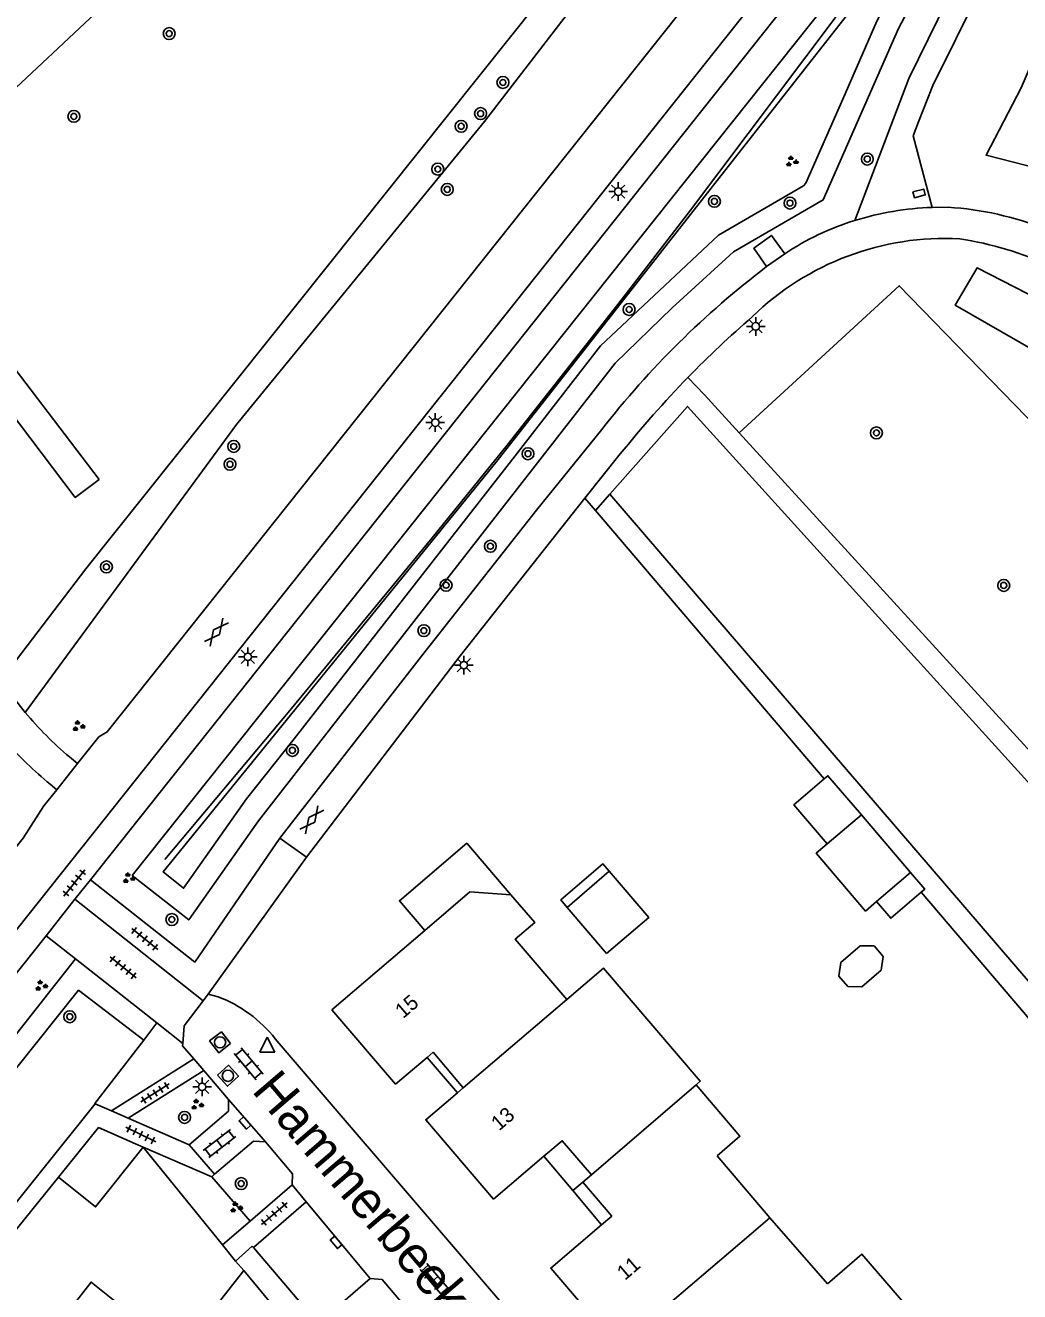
# Model space of a CAD drawing. Extents: x 131000 to 133013, y 393000 to 396501.
# Drawn here: x 131562.8 to 131629.4, y 395798 to 395882.9 of the extents above; entities that cross this region are included whole.
import ezdxf

# ---------------------------------------------------------------- set-up
doc = ezdxf.new("R2010")
doc.units = 0
for name, color, linetype in [('gg-afsc-erfafscheiding', 7, 'Continuous'), ('gg-afsc-hekwerk', 7, 'Continuous'), ('gg-anno-huisnummerreeks BGT', 7, 'Continuous'), ('gg-anno-openbare ruimte label', 7, 'Continuous'), ('gg-bbg-bijgebouw', 7, 'Continuous'), ('gg-bbg-gedigitaliseerde bebouwing', 7, 'Continuous'), ('gg-bbg-gedigitaliseerde bijgebouw', 7, 'Continuous'), ('gg-bbg-hoofdgebouw', 7, 'Continuous'), ('gg-bbg-luifel en loopbrug', 7, 'Continuous'), ('gg-bbg-tussenscheiding', 7, 'Continuous'), ('gg-knt-verharding', 7, 'Continuous'), ('gg-knt-verharding nz', 7, 'Continuous'), ('gg-kntw-bovenkant insteek waterloop', 7, 'Continuous'), ('gg-kntw-midden sloot', 7, 'Continuous'), ('gt-grn-groengrens', 7, 'Continuous'), ('gt-grn-weggrens', 7, 'Continuous'), ('gt-symb-boom', 7, 'Continuous'), ('gt-symb-gesloten verharding', 7, 'Continuous'), ('gt-symb-groenvak', 7, 'Continuous'), ('gt-symb-klinker verharding', 7, 'Continuous'), ('gt-symb-kolk', 7, 'Continuous'), ('gt-symb-kolk center center', 7, 'Continuous'), ('gt-symb-lichtmast', 7, 'Continuous'), ('gt-symb-rioolschacht', 7, 'Continuous'), ('gt-symb-tegel verharding', 7, 'Continuous'), ('gt-symb-waterafsluiter', 7, 'Continuous')]:
    doc.layers.add(name, color=color, linetype=linetype)

# ---------------------------------------------------------------- blocks, each defined once
blk = doc.blocks.new('gt0-KOLKCC')
at = {"layer": 'gt-symb-kolk center center'}
blk.add_lwpolyline([(-0.375, 0.2), (0.375, 0.2), (0.375, -0.2), (-0.375, -0.2)], close=True, dxfattribs=at)
blk = doc.blocks.new('gt0-BOOM')
at = {"layer": 'gt-symb-boom'}
for radius in [0.4, 0.2]:
    blk.add_circle((0, 0), radius, dxfattribs=at)
blk = doc.blocks.new('gt0-LMAST')
at = {"layer": 'gt-symb-lichtmast'}
for p, q in [((-0.182, 0.173), (-0.447, 0.438)), ((-0.005, 0.246), (-0.005, 0.621)), ((0.172, 0.173), (0.437, 0.438)), ((-0.255, -0.004), (-0.63, -0.004)), ((-0.182, -0.181), (-0.447, -0.446)), ((-0.005, -0.254), (-0.005, -0.629)), ((0.437, -0.446), (0.172, -0.181)), ((0.245, -0.004), (0.62, -0.004))]:
    blk.add_line(p, q, dxfattribs=at)
blk.add_circle((-0.005, -0.004), 0.25, dxfattribs=at)
blk = doc.blocks.new('gt0-GRVAK')
at = {"layer": 'gt-symb-groenvak'}
for p, q in [((-0.11, 0.189), (-0.228, 0.24)), ((-0.182, 0.153), (0.088, 0.153)), ((-0.091, 0.211), (-0.156, 0.322)), ((-0.047, 0.214), (-0.047, 0.393)), ((-0.004, 0.211), (0.061, 0.322)), ((0.015, 0.189), (0.133, 0.24)), ((0.262, -0.052), (0.197, 0.059)), ((0.305, -0.049), (0.305, 0.13)), ((0.349, -0.052), (0.414, 0.059)), ((-0.245, -0.228), (-0.363, -0.177)), ((-0.318, -0.264), (-0.047, -0.264)), ((-0.226, -0.206), (-0.291, -0.095)), ((-0.183, -0.203), (-0.183, -0.024)), ((-0.139, -0.206), (-0.074, -0.095)), ((-0.12, -0.228), (-0.002, -0.177)), ((0.243, -0.074), (0.125, -0.023)), ((0.17, -0.11), (0.441, -0.11)), ((0.368, -0.074), (0.486, -0.023))]:
    blk.add_line(p, q, dxfattribs=at)
blk = doc.blocks.new('gt0-KL1')
at = {"layer": 'gt-symb-klinker verharding'}
for p, q in [((-1.15, 0.3), (1.15, 0.3)), ((-1, -0.3), (-1, 0.3)), ((-0.5, 0.3), (-0.5, 0.45)), ((0, -0.3), (0, 0.3)), ((0.5, 0.3), (0.5, 0.45)), ((1, -0.3), (1, 0.3)), ((-1.15, -0.3), (1.15, -0.3)), ((-0.5, -0.45), (-0.5, -0.3)), ((0.5, -0.45), (0.5, -0.3))]:
    blk.add_line(p, q, dxfattribs=at)
blk = doc.blocks.new('gt0-KOLK')
at = {"layer": 'gt-symb-kolk'}
blk.add_lwpolyline([(0, 0), (0.375, 0), (0.375, 0.4), (-0.375, 0.4), (-0.375, 0), (0, 0)], dxfattribs=at)
blk = doc.blocks.new('gt0-TEG1')
at = {"layer": 'gt-symb-tegel verharding'}
for p, q in [((-1.125, 0), (1.125, 0)), ((-0.9, -0.25), (-0.9, 0.25)), ((-0.45, -0.25), (-0.45, 0.25)), ((0, -0.25), (0, 0.25)), ((0.45, -0.25), (0.45, 0.25)), ((0.9, -0.25), (0.9, 0.25))]:
    blk.add_line(p, q, dxfattribs=at)
blk = doc.blocks.new('gt0-RS')
at = {"layer": 'gt-symb-rioolschacht'}
blk.add_lwpolyline([(-0.5, -0.5), (0.5, -0.5), (0.5, 0.5), (-0.5, 0.5)], close=True, dxfattribs=at)
blk.add_circle((0, 0), 0.375, dxfattribs=at)
blk = doc.blocks.new('gt0-WAFSL')
at = {"layer": 'gt-symb-waterafsluiter'}
for p, q in [((-0.5, -0.333), (0, 0.667)), ((0, 0.667), (0.5, -0.333)), ((0.5, -0.333), (-0.5, -0.333))]:
    blk.add_line(p, q, dxfattribs=at)
blk = doc.blocks.new('gt0-GESVH1')
at = {"layer": 'gt-symb-gesloten verharding'}
for p, q in [((-0.992, -0.261), (0.008, 0.239)), ((0.008, -0.261), (-0.992, 0.239)), ((0.008, 0.239), (1.008, -0.261)), ((1.008, 0.239), (0.008, -0.261))]:
    blk.add_line(p, q, dxfattribs=at)

msp = doc.modelspace()

# ---------------------------------------------------------------- linework, layer by layer
at = {"layer": 'gg-afsc-erfafscheiding'}
for p, q in [((131575.98, 395801.144), (131570.654, 395807.704)), ((131564.969, 395805.684), (131553.93, 395792.06)), ((131576.853, 395800.068), (131575.98, 395801.144)), ((131577.407, 395799.424), (131576.853, 395800.068))]:
    msp.add_line(p, q, dxfattribs=at)
at = {"layer": 'gg-afsc-hekwerk'}
for p, q in [((131600.282, 395851.215), (131600.983, 395850.393)), ((131600.983, 395850.393), (131616.331, 395832.399)), ((131622.822, 395824.791), (131637.591, 395807.476))]:
    msp.add_line(p, q, dxfattribs=at)
at = {"layer": 'gg-bbg-bijgebouw'}
msp.add_lwpolyline([(131568.264, 395794.974), (131565.792, 395796.915), (131567.161, 395798.658), (131569.629, 395796.684)], dxfattribs=at)
at = {"layer": 'gg-bbg-gedigitaliseerde bebouwing'}
for q in [(131609.141, 395807.132), (131616.55, 395798.538)]:
    msp.add_line((131612.69, 395802.97), q, dxfattribs=at)
for points in [[(131599.072, 395817.61), (131595.613, 395821.646), (131596.913, 395822.759), (131595.307, 395824.633)], [(131599.072, 395817.61), (131601.518, 395819.706), (131608.015, 395812.125), (131607.74, 395811.89)], [(131607.74, 395811.89), (131610.68, 395808.44), (131609.141, 395807.132)], [(131618.225, 395794.604), (131621.516, 395797.435), (131618.859, 395800.524), (131616.55, 395798.538)]]:
    msp.add_lwpolyline(points, dxfattribs=at)
at = {"layer": 'gg-bbg-gedigitaliseerde bijgebouw'}
for p, q in [((131618.821, 395829.988), (131616.538, 395828.041)), ((131599.089, 395823.784), (131601.91, 395826.202)), ((131619.842, 395824.168), (131622.125, 395826.115)), ((131601.738, 395820.694), (131599.089, 395823.784))]:
    msp.add_line(p, q, dxfattribs=at)
for points in [[(131616.538, 395828.041), (131614.3, 395830.666), (131616.331, 395832.399)], [(131616.331, 395832.399), (131616.582, 395832.613), (131618.821, 395829.988)], [(131601.91, 395826.202), (131604.559, 395823.112), (131601.738, 395820.694)], [(131622.125, 395826.115), (131623.072, 395825.004), (131622.822, 395824.791)], [(131622.822, 395824.791), (131620.79, 395823.057), (131619.842, 395824.168)], [(131618.847, 395818.457), (131620.15, 395819.574), (131620.279, 395820.491), (131619.677, 395821.194), (131618.751, 395821.207), (131617.448, 395820.09), (131617.319, 395819.173), (131617.921, 395818.47), (131618.847, 395818.457)]]:
    msp.add_lwpolyline(points, dxfattribs=at)
at = {"layer": 'gg-bbg-hoofdgebouw'}
for p, q in [((131589.541, 395822.24), (131592.558, 395824.824)), ((131592.558, 395824.824), (131595.307, 395824.633)), ((131583.311, 395816.906), (131589.541, 395822.24)), ((131589.693, 395813.723), (131590.093, 395814.063)), ((131590.093, 395814.063), (131592.121, 395811.684)), ((131592.121, 395811.684), (131591.726, 395811.349)), ((131600.722, 395805.846), (131600.145, 395805.367)), ((131577.407, 395799.424), (131575.601, 395797.141)), ((131577.407, 395799.424), (131581.364, 395794.667))]:
    msp.add_line(p, q, dxfattribs=at)
for points in [[(131583.311, 395816.906), (131587.578, 395811.928), (131589.693, 395813.723)], [(131591.726, 395811.349), (131589.601, 395809.545), (131594.159, 395804.226), (131597.533, 395807.09)], [(131597.533, 395807.09), (131598.763, 395808.135), (131600.722, 395805.846)], [(131600.145, 395805.367), (131602.079, 395803.079), (131601.395, 395802.496)], [(131601.395, 395802.496), (131597.99, 395799.595), (131602.5, 395794.307)]]:
    msp.add_lwpolyline(points, dxfattribs=at)
at = {"layer": 'gg-bbg-luifel en loopbrug'}
for p, q in [((131618.821, 395829.988), (131622.125, 395826.115)), ((131589.693, 395813.723), (131591.726, 395811.349)), ((131570.654, 395807.704), (131570.135, 395807.929)), ((131597.533, 395807.09), (131599.46, 395804.798)), ((131600.145, 395805.367), (131599.46, 395804.798)), ((131599.46, 395804.798), (131601.395, 395802.496))]:
    msp.add_line(p, q, dxfattribs=at)
for points in [[(131595.307, 395824.633), (131592.35, 395828.084), (131587.843, 395824.221), (131589.541, 395822.24)], [(131616.538, 395828.041), (131615.8, 395827.411), (131619.103, 395823.538), (131619.842, 395824.168)], [(131601.91, 395826.202), (131601.484, 395826.7), (131598.663, 395824.282), (131599.089, 395823.784)], [(131570.135, 395807.929), (131567.666, 395809.013), (131564.969, 395805.684)], [(131570.654, 395807.704), (131567.457, 395803.698), (131564.969, 395805.684)]]:
    msp.add_lwpolyline(points, dxfattribs=at)
at = {"layer": 'gg-bbg-tussenscheiding'}
for p, q in [((131599.072, 395817.61), (131592.121, 395811.684)), ((131607.74, 395811.89), (131600.722, 395805.846)), ((131611.43, 395801.89), (131612.69, 395802.97)), ((131611.43, 395801.89), (131602.5, 395794.307))]:
    msp.add_line(p, q, dxfattribs=at)
at = {"layer": 'gg-knt-verharding'}
for p, q in [((131625.523, 395899.116), (131567.111, 395825.636)), ((131622.751, 395898.505), (131526.181, 395777.058)), ((131561.043, 395877.753), (131567.802, 395884.06)), ((131618.391, 395869.837), (131621.996, 395879.363)), ((131623.568, 395870.72), (131624.653, 395870.727)), ((131613.68, 395867.596), (131612.462, 395866.746)), ((131602.652, 395854.183), (131600.282, 395851.215)), ((131561.09, 395838.976), (131562.75, 395836.857)), ((131564.863, 395831.673), (131566.251, 395833.421)), ((131566.251, 395833.421), (131565.705, 395833.873)), ((131564.421, 395832.044), (131564.863, 395831.673)), ((131579.817, 395828.416), (131581.613, 395827.144)), ((131581.613, 395827.144), (131575.003, 395817.953)), ((131534.275, 395784.345), (131564.143, 395821.88)), ((131566.122, 395820.323), (131564.143, 395821.88)), ((131571.571, 395816.035), (131566.122, 395820.323)), ((131574.687, 395817.514), (131575.003, 395817.953)), ((131575.003, 395817.953), (131575.678, 395817.787)), ((131573.312, 395814.665), (131571.571, 395816.035)), ((131568.539, 395810.134), (131574.052, 395813.616)), ((131574.052, 395813.616), (131574.715, 395812.847)), ((131574.715, 395812.847), (131569.642, 395809.649)), ((131574.715, 395812.847), (131576.386, 395810.898)), ((131567.437, 395810.619), (131567.407, 395810.632)), ((131568.539, 395810.134), (131567.437, 395810.619)), ((131573.732, 395807.849), (131569.642, 395809.649)), ((131573.732, 395807.849), (131575.444, 395805.904)), ((131575.26, 395805.708), (131570.654, 395807.704)), ((131575.444, 395805.904), (131575.26, 395805.708)), ((131577.825, 395802.737), (131580.644, 395805.171)), ((131581.594, 395804.032), (131580.644, 395805.171)), ((131578.054, 395800.984), (131581.594, 395804.032)), ((131575.98, 395801.144), (131577.825, 395802.737)), ((131576.853, 395800.068), (131577.968, 395801.071)), ((131578.054, 395800.984), (131577.968, 395801.071))]:
    msp.add_line(p, q, dxfattribs=at)
for points in [[(131619.591, 395900.048), (131568.246, 395835.545), (131567.676, 395835.217), (131566.251, 395833.421)], [(131627.952, 395890.966), (131625.256, 395885.972), (131621.996, 395879.363)], [(131622.654, 395876.46), (131623.611, 395878.896), (131626.719, 395885.178), (131629.576, 395890.447)], [(131622.654, 395876.46), (131622.289, 395875.522), (131623.568, 395870.72)], [(131612.462, 395866.746), (131611.605, 395867.979), (131612.791, 395868.843), (131613.68, 395867.596)], [(131579.817, 395828.416), (131589.331, 395840.633), (131597.038, 395850.412), (131601.409, 395855.818)], [(131600.282, 395851.215), (131598.23, 395848.647), (131591.904, 395840.649), (131581.613, 395827.144)], [(131522.688, 395778.095), (131524.601, 395780.602), (131527.206, 395783.903), (131562.597, 395828.417), (131563.998, 395830.582), (131564.863, 395831.673)], [(131567.111, 395825.636), (131574.121, 395820.118), (131579.817, 395828.416)], [(131573.312, 395814.665), (131573.394, 395815.836), (131574.687, 395817.514)], [(131574.052, 395813.616), (131573.3, 395814.498), (131573.312, 395814.665)], [(131579.51, 395814.97), (131616.857, 395771.415), (131616.713, 395768.668), (131623.248, 395761.044), (131625.858, 395760.601), (131628.033, 395758.11)], [(131532.695, 395775.466), (131538.936, 395770.686), (131541.648, 395774.503), (131542.263, 395775.292), (131542.026, 395775.476), (131546.086, 395783.982), (131567.437, 395810.619)], [(131573.732, 395807.849), (131576.375, 395810.122), (131576.386, 395810.898)], [(131578.855, 395808.052), (131578.045, 395808.113), (131575.444, 395805.904)], [(131578.855, 395808.052), (131580.671, 395805.914), (131580.644, 395805.171)], [(131585.871, 395798.897), (131582.396, 395795.871), (131578.054, 395800.984)], [(131589.107, 395795.136), (131589.16, 395795.913), (131586.676, 395798.839), (131585.871, 395798.897)]]:
    msp.add_lwpolyline(points, dxfattribs=at)
for centre, radius, start, end in [((131624.24, 395851.162), 19.569, 91.96791, 107.39078), ((131623.273, 395849.22), 21.552, 50.91398, 86.32885), ((131623.478, 395853.071), 17.521, 106.8784, 124.00202), ((131624.451, 395850.056), 18.585, 87.01875, 134.17362), ((131621.867, 395845.818), 23.072, 49.1078, 81.14709), ((131648.902, 395818.836), 60.193, 127.256, 142.09235), ((131657.94, 395809.854), 70.867, 130.94238, 135.73369), ((131657.879, 395809.939), 70.764, 135.74852, 141.30092), ((131581.042, 395852.016), 23.758, 219.64961, 229.79085), ((131579.26, 395850.376), 23.585, 220.85118, 231.0113), ((131572.455, 395809.388), 8.996, 38.35093, 69.00798)]:
    msp.add_arc(centre, radius, start, end, dxfattribs=at)
at = {"layer": 'gg-knt-verharding nz'}
for p, q in [((131566.081, 395824.333), (131564.143, 395821.88)), ((131574.687, 395817.514), (131566.081, 395824.333)), ((131576.386, 395810.898), (131578.855, 395808.052)), ((131581.594, 395804.032), (131585.871, 395798.897))]:
    msp.add_line(p, q, dxfattribs=at)
at = {"layer": 'gg-kntw-bovenkant insteek waterloop'}
msp.add_lwpolyline([(131657.827, 395840.036), (131638.449, 395859.442), (131636.386, 395861.133), (131634.244, 395862.723), (131626.576, 395866.659), (131625.119, 395864.16), (131632.634, 395859.851), (131636.98, 395856.319), (131655.597, 395837.773)], dxfattribs=at)
at = {"layer": 'gg-kntw-midden sloot'}
for points in [[(131612.733, 395901.379), (131593.543, 395876.473), (131576.915, 395856.154), (131562.75, 395836.857)], [(131624.14, 395892.978), (131616.992, 395883.341), (131607.369, 395870.542), (131602.495, 395864.198), (131595.066, 395854.769), (131590.036, 395848.55), (131580.48, 395836.987), (131572.1, 395826.988)]]:
    msp.add_lwpolyline(points, dxfattribs=at)
at = {"layer": 'gt-grn-groengrens'}
for p, q in [((131631.424, 395832.828), (131610.628, 395855.609)), ((131601.947, 395851.483), (131600.983, 395850.393)), ((131601.947, 395851.483), (131638.993, 395808.389)), ((131536.993, 395783.488), (131566.122, 395820.323)), ((131570.688, 395814.884), (131571.571, 395816.035)), ((131567.407, 395810.632), (131570.688, 395814.884)), ((131575.26, 395805.708), (131577.825, 395802.737))]:
    msp.add_line(p, q, dxfattribs=at)
for points in [[(131561.09, 395838.976), (131566.808, 395846.485), (131611.295, 395902.217)], [(131623.661, 395893.403), (131569.924, 395825.926), (131573.716, 395822.939), (131578.397, 395829.578), (131602.304, 395860.265), (131606.132, 395863.977), (131610.245, 395867.737), (131616.269, 395871.224), (131621.313, 395882.709), (131626.647, 395892.821), (131627.484, 395895.611), (131627.117, 395898.819), (131623.661, 395893.403)], [(131637.223, 395898.894), (131633.883, 395888.876), (131629.538, 395878.736), (131627.184, 395874.209), (131637.143, 395871.674), (131645.472, 395864.25), (131656.88, 395853.023), (131675.893, 395831.837), (131688.569, 395814.635), (131693.092, 395806.807), (131700.941, 395795.044)], [(131624.585, 395892.183), (131594.305, 395853.616), (131572, 395826.157), (131573.366, 395825.064), (131577.584, 395831.058), (131580.778, 395835.089), (131595.602, 395854.063), (131601.324, 395861.424), (131609.231, 395868.853), (131614.935, 395872.167), (131615.106, 395872.337), (131617.583, 395877.973), (131619.854, 395883.199), (131624.585, 395892.183)], [(131631.424, 395832.828), (131642.263, 395843.953), (131621.356, 395865.468), (131610.628, 395855.609)], [(131567.692, 395852.47), (131566.099, 395851.26), (131560.049, 395859.222), (131561.641, 395860.432), (131567.692, 395852.47)], [(131610.628, 395855.609), (131608.3, 395858.16), (131607.192, 395859.319)], [(131638.993, 395808.389), (131646.913, 395813.545), (131607.162, 395857.377), (131601.947, 395851.483)], [(131537.938, 395782.695), (131566.317, 395818.227), (131570.688, 395814.884)]]:
    msp.add_lwpolyline(points, dxfattribs=at)
at = {"layer": 'gt-grn-weggrens'}
for p, q in [((131566.081, 395824.333), (131567.111, 395825.636)), ((131568.539, 395810.134), (131569.642, 395809.649))]:
    msp.add_line(p, q, dxfattribs=at)

# ---------------------------------------------------------------- block references
at = {"layer": 'gt-symb-boom'}
for p in [(131572.397, 395882.369), (131594.78, 395879.093), (131593.285, 395877.007), (131566.005, 395876.822), (131591.978, 395876.154), (131619.219, 395873.96), (131590.415, 395873.281), (131591.047, 395871.925), (131608.964, 395871.122), (131614.034, 395871.005), (131603.245, 395863.873), (131619.832, 395855.6), (131576.726, 395854.69), (131596.462, 395854.2), (131576.476, 395853.493), (131593.938, 395847.997), (131568.188, 395846.611), (131590.97, 395845.383), (131628.369, 395845.371), (131589.48, 395842.337), (131580.661, 395834.308), (131572.578, 395822.967), (131565.73, 395816.449), (131573.432, 395809.701), (131577.226, 395805.259)]:
    msp.add_blockref('gt0-BOOM', p, dxfattribs=at)
at = {"layer": 'gt-symb-gesloten verharding'}
for p, rotation in [((131575.559, 395842.233), 51.823462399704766), ((131581.947, 395829.655), 52.396463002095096)]:
    msp.add_blockref('gt0-GESVH1', p, dxfattribs=dict(at, rotation=rotation))
at = {"layer": 'gt-symb-groenvak'}
for p in [(131614.132, 395873.789), (131566.298, 395835.932), (131569.664, 395825.737), (131563.797, 395818.523), (131574.26, 395810.551), (131576.881, 395803.658)]:
    msp.add_blockref('gt0-GRVAK', p, dxfattribs=at)
at = {"layer": 'gt-symb-klinker verharding'}
for p, rotation in [((131577.724, 395813.29), -50.15042857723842), ((131575.777, 395807.945), 37.89006281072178), ((131590.198, 395798.832), -49.460848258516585)]:
    msp.add_blockref('gt0-KL1', p, dxfattribs=dict(at, rotation=rotation))
at = {"layer": 'gt-symb-kolk'}
for p, rotation in [((131577.635, 395809.458), 130.9432621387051), ((131583.75, 395801.444), 129.40224128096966)]:
    msp.add_blockref('gt0-KOLK', p, dxfattribs=dict(at, rotation=rotation))
at = {"layer": 'gt-symb-kolk center center', "rotation": 14.898187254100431}
msp.add_blockref('gt0-KOLKCC', (131622.693, 395871.655), dxfattribs=at)
at = {"layer": 'gt-symb-lichtmast'}
for p in [(131602.521, 395871.779), (131611.739, 395862.743), (131590.251, 395856.29), (131577.681, 395840.586), (131592.162, 395840.03), (131574.611, 395811.755)]:
    msp.add_blockref('gt0-LMAST', p, dxfattribs=at)
at = {"layer": 'gt-symb-rioolschacht'}
for p, rotation in [((131575.813, 395814.734), 127.80965211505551), ((131576.337, 395812.491), -48.08093588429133)]:
    msp.add_blockref('gt0-RS', p, dxfattribs=dict(at, rotation=rotation))
at = {"layer": 'gt-symb-tegel verharding'}
for p, rotation in [((131566.038, 395825.425), 51.823462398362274), ((131570.761, 395821.67), -38.74927691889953), ((131569.309, 395819.756), -38.74927691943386), ((131571.455, 395811.343), 32.41844995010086), ((131570.5, 395808.551), -25.92418551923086), ((131579.44, 395803.249), -139.90831919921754)]:
    msp.add_blockref('gt0-TEG1', p, dxfattribs=dict(at, rotation=rotation))
at = {"layer": 'gt-symb-waterafsluiter'}
msp.add_blockref('gt0-WAFSL', (131578.978, 395814.413), dxfattribs=at)

# ---------------------------------------------------------------- texts
at = {"layer": 'gg-anno-huisnummerreeks BGT'}
for s, rotation, p in [('15', 40.6, (131588.087, 395816.286)), ('13', 40.6, (131594.523, 395808.754)), ('11', 40.5, (131602.961, 395798.732))]:
    msp.add_text(s, height=1, rotation=rotation, dxfattribs=at).set_placement(p)
at = {"layer": 'gg-anno-openbare ruimte label'}
msp.add_text('Hammerbeek', height=2.5, rotation=310.5, dxfattribs=at).set_placement((131577.879, 395811.464))

doc.saveas('drawing.dxf')
